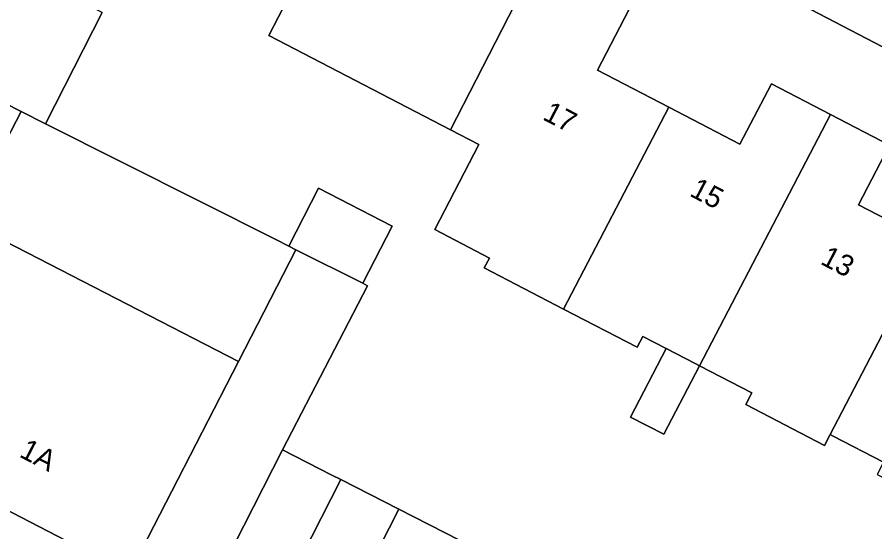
# Model space of a CAD drawing. Extents: x 160349 to 161355, y 381727 to 382854.
# Drawn here: x 160702.07 to 160742.87, y 382387.42 to 382411.9 of the extents above; entities that cross this region are included whole.
import ezdxf

# ---------------------------------------------------------------- set-up
doc = ezdxf.new("R2010")
doc.units = 0
for name, color, linetype in [('IMGEO_Erf', 7, 'Continuous'), ('IMGEO_Pand', 7, 'Continuous'), ('IMGEO_Pand_nummerreeks', 7, 'Continuous'), ('IMGEO_Rijbaan_lokaal_open', 7, 'Continuous'), ('IMGEO_Voetpad_open', 7, 'Continuous')]:
    doc.layers.add(name, color=color, linetype=linetype)

msp = doc.modelspace()

# ---------------------------------------------------------------- linework, layer by layer
at = {"layer": 'IMGEO_Erf'}
for points in [[(160782.234, 382390.225), (160773.298, 382394.819), (160708.642, 382428.527)], [(160743.285, 382390.732), (160740.895, 382391.973), (160740.751, 382392.048), (160740.48, 382391.529), (160736.733, 382393.474), (160737.02, 382394.026), (160734.527, 382395.32), (160732.826, 382392.057), (160731.25, 382392.879), (160732.95, 382396.139), (160731.838, 382396.716), (160731.569, 382396.196), (160728.065, 382398.014), (160724.295, 382399.971), (160724.54, 382400.442), (160721.936, 382401.793), (160724.035, 382405.838), (160722.693, 382406.534), (160714.037, 382411.027), (160715.889, 382414.596)], [(160706.112, 382412.127), (160703.414, 382406.826), (160714.38, 382401.316), (160714.989, 382401.01), (160716.407, 382403.764), (160719.916, 382401.957), (160718.51, 382399.241), (160718.74, 382399.125), (160714.694, 382391.312), (160717.038, 382390.119), (160717.467, 382389.9), (160720.233, 382388.492), (160723.111, 382387.027), (160725.765, 382385.676), (160728.531, 382384.268), (160731.297, 382382.86), (160734.063, 382381.452), (160736.829, 382380.044), (160739.595, 382378.636), (160742.36, 382377.228), (160745.126, 382375.82)], [(160731.168, 382412.239), (160729.679, 382409.37), (160733.068, 382407.611), (160736.455, 382405.853), (160737.948, 382408.73), (160740.758, 382407.272), (160743.564, 382405.816), (160742.088, 382402.972), (160745.372, 382401.268)], [(160699.565, 382402.223), (160702.266, 382407.411), (160693.698, 382411.772)]]:
    msp.add_lwpolyline(points, dxfattribs=at)
at = {"layer": 'IMGEO_Pand'}
for points in [[(160707.435, 382417.626), (160700.046, 382421.469), (160698.733, 382418.944), (160693.698, 382411.772), (160702.266, 382407.411), (160703.414, 382406.826), (160706.112, 382412.127), (160704.896, 382412.746)], [(160726.665, 382414.311), (160725.103, 382415.121), (160725.236, 382415.378), (160718.192, 382419.034), (160715.889, 382414.596), (160714.037, 382411.027), (160722.693, 382406.534)], [(160726.665, 382414.311), (160722.693, 382406.534), (160724.035, 382405.838), (160721.936, 382401.793), (160724.54, 382400.442), (160724.295, 382399.971), (160728.065, 382398.014), (160733.068, 382407.611), (160729.679, 382409.37), (160731.168, 382412.239), (160728.165, 382413.797), (160727.406, 382412.333), (160726.448, 382412.831), (160727.101, 382414.085)], [(160740.758, 382407.272), (160737.948, 382408.73), (160736.455, 382405.853), (160733.068, 382407.611), (160728.065, 382398.014), (160731.569, 382396.196), (160731.838, 382396.716), (160732.95, 382396.139), (160734.326, 382395.424), (160734.527, 382395.32)], [(160703.414, 382406.826), (160702.266, 382407.411), (160699.565, 382402.223), (160700.953, 382401.51), (160712.605, 382395.521), (160715.336, 382400.836), (160714.989, 382401.01), (160714.38, 382401.316)], [(160745.518, 382401.193), (160745.372, 382401.268), (160742.088, 382402.972), (160743.564, 382405.816), (160740.758, 382407.272), (160734.527, 382395.32), (160737.02, 382394.026), (160736.733, 382393.474), (160740.48, 382391.529), (160740.751, 382392.048)], [(160751.745, 382397.954), (160751.591, 382398.034), (160748.327, 382399.727), (160749.813, 382402.591), (160747.006, 382404.048), (160745.518, 382401.193), (160740.751, 382392.048), (160740.895, 382391.973), (160743.285, 382390.732), (160742.983, 382390.151), (160746.679, 382388.233)], [(160714.989, 382401.01), (160715.336, 382400.836), (160718.51, 382399.241), (160719.916, 382401.957), (160716.407, 382403.764)], [(160700.953, 382401.51), (160698.359, 382396.464), (160695.785, 382391.455), (160707.421, 382385.433), (160712.605, 382395.521)], [(160718.74, 382399.125), (160718.51, 382399.241), (160715.336, 382400.836), (160712.605, 382395.521), (160707.421, 382385.433), (160710.81, 382383.679), (160711.94, 382385.898), (160714.694, 382391.312)], [(160734.527, 382395.32), (160734.326, 382395.424), (160732.95, 382396.139), (160731.25, 382392.879), (160732.826, 382392.057)], [(160714.694, 382391.312), (160711.94, 382385.898), (160714.246, 382384.721), (160714.704, 382384.487), (160717.467, 382389.9), (160717.038, 382390.119)], [(160717.467, 382389.9), (160714.704, 382384.487), (160717.469, 382383.076), (160720.233, 382388.492)], [(160723.111, 382387.027), (160720.233, 382388.492), (160717.469, 382383.076), (160719.608, 382381.985), (160720.346, 382381.609)]]:
    msp.add_lwpolyline(points, close=True, dxfattribs=at)
at = {"layer": 'IMGEO_Rijbaan_lokaal_open'}
msp.add_lwpolyline([(160718.511, 382379.741), (160713.135, 382382.49), (160710.81, 382383.679), (160707.421, 382385.433), (160695.785, 382391.455), (160693.518, 382387.004), (160692.961, 382385.882)], dxfattribs=at)
at = {"layer": 'IMGEO_Voetpad_open'}
msp.add_lwpolyline([(160689.692, 382438.362), (160708.642, 382428.527), (160773.298, 382394.819), (160782.234, 382390.225), (160786.93, 382387.809)], dxfattribs=at)

# ---------------------------------------------------------------- texts
at = {"layer": 'IMGEO_Pand_nummerreeks'}
for s, rotation, p in [('17', 332.569, (160727.021, 382407.053)), ('15', 332.498, (160734.01, 382403.422)), ('13', 332.498, (160740.228, 382400.184)), ('1A', 332.6409, (160702.128, 382391.011))]:
    msp.add_text(s, height=1, rotation=rotation, dxfattribs=at).set_placement(p)

doc.saveas('drawing.dxf')
